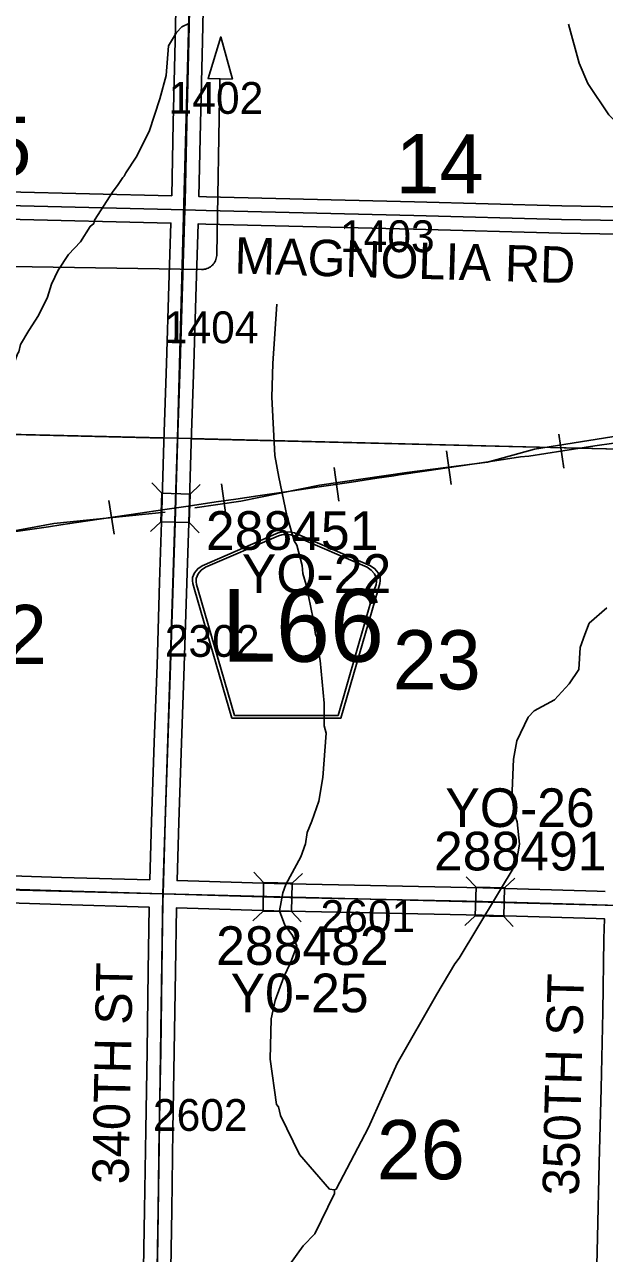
# Model space of a CAD drawing. Extents: x -132.8 to -73.3, y -60 to -26.
# Drawn here: x -106.152 to -104.877, y -43.571 to -40.869 of the extents above; entities that cross this region are included whole.
import ezdxf

# ---------------------------------------------------------------- set-up
doc = ezdxf.new("R2010")
doc.units = 0
for name, color, linetype in [('tdCoDirctArrow', 7, 'Continuous'), ('tdCoHydroRiver', 7, 'Continuous'), ('tdCoRRCL', 7, 'Continuous'), ('tdCoSecRdNmbr', 7, 'Continuous'), ('tdCoSecRdTxt', 7, 'Continuous'), ('tdCoSecRteBand', 7, 'Continuous'), ('tdCoSecRteCL', 7, 'Continuous'), ('tdCoSectLine', 7, 'Continuous'), ('tdCoSectLinePart', 7, 'Continuous'), ('tdCoSectNmbr', 7, 'Continuous'), ('tdCoShieldCoRteHrd', 7, 'Continuous'), ('tdCoStrucSec', 7, 'Continuous'), ('tdCoStrucSecCoName', 7, 'Continuous'), ('tdCoStrucSecFHWANum', 7, 'Continuous'), ('tdCoSurfAsphalt', 7, 'Continuous'), ('tdCoSurfConc', 7, 'Continuous'), ('tdCoSurfGravel', 7, 'Continuous')]:
    doc.layers.add(name, color=color, linetype=linetype)

msp = doc.modelspace()

# ---------------------------------------------------------------- linework, layer by layer
at = {"layer": 'tdCoDirctArrow'}
msp.add_lwpolyline([(-105.6944, -40.9894), (-105.7203, -40.8965), (-105.7483, -40.988)], close=True, dxfattribs=at)
msp.add_lwpolyline([(-106.1817, -41.4011), (-105.7624, -41.4078), (-105.7588, -41.4077), (-105.7566, -41.4074), (-105.7537, -41.4068), (-105.7509, -41.4059), (-105.7482, -41.4048), (-105.7456, -41.4034), (-105.7431, -41.4019), (-105.7408, -41.4001), (-105.7387, -41.3981), (-105.7367, -41.396), (-105.7349, -41.3936), (-105.7334, -41.3912), (-105.732, -41.3886), (-105.7309, -41.3859), (-105.7301, -41.3831), (-105.7295, -41.3802), (-105.7291, -41.3773), (-105.729, -41.3744), (-105.7222, -40.9887)], dxfattribs=at)
at = {"layer": 'tdCoHydroRiver'}
for points in [[(-105.7903, -40.8671), (-105.8062, -40.8746), (-105.8176, -40.887), (-105.8356, -40.9165), (-105.8403, -40.9811), (-105.8542, -41.0328), (-105.878, -41.1048), (-105.9062, -41.1609), (-105.9291, -41.195), (-105.9325, -41.2028), (-105.9357, -41.2059), (-105.9471, -41.223), (-105.9569, -41.2354), (-105.9979, -41.2991), (-105.9996, -41.3069), (-106.0077, -41.313), (-106.029, -41.3472), (-106.0549, -41.375), (-106.0778, -41.4091), (-106.0928, -41.4403)], [(-104.5821, -41.6865), (-104.6164, -41.6683), (-104.6426, -41.644), (-104.6594, -41.6184), (-104.6713, -41.5897), (-104.6782, -41.5453), (-104.6916, -41.5135), (-104.6975, -41.4976), (-104.7037, -41.4911), (-104.702, -41.4848), (-104.708, -41.4736), (-104.7266, -41.3927), (-104.7313, -41.3248), (-104.7398, -41.2836), (-104.747, -41.2566), (-104.7498, -41.2408), (-104.7708, -41.1961), (-104.7691, -41.1898), (-104.7993, -41.1339), (-104.8672, -41.0676), (-104.9129, -40.9986), (-104.9323, -40.954), (-104.9555, -40.8683)], [(-106.0928, -41.4403), (-106.1013, -41.4685), (-106.1213, -41.509), (-106.1426, -41.5417), (-106.1607, -41.5728), (-106.1642, -41.5885), (-106.1675, -41.5931), (-106.1759, -41.6182), (-106.1782, -41.6449), (-106.1848, -41.6574), (-106.189, -41.7693), (-106.2097, -41.8429), (-106.2124, -41.8502)], [(-105.5926, -41.8643), (-105.6015, -41.8165), (-105.6079, -41.6886), (-105.6062, -41.6145), (-105.5967, -41.4838)], [(-105.4699, -43.4308), (-105.4809, -43.429), (-105.547, -43.3532), (-105.5891, -43.2671), (-105.5934, -43.248), (-105.598, -43.2432), (-105.6114, -43.1435), (-105.6093, -43.0552), (-105.6004, -43.0144), (-105.5818, -42.9628), (-105.5669, -42.9316), (-105.5534, -42.8941), (-105.5623, -42.8718), (-105.5791, -42.8493), (-105.591, -42.8174), (-105.5837, -42.7782), (-105.577, -42.7594), (-105.544, -42.6987), (-105.5338, -42.6705), (-105.5301, -42.6454), (-105.52, -42.6204), (-105.5048, -42.5766), (-105.4956, -42.5247), (-105.4886, -42.4271), (-105.4929, -42.4112), (-105.4933, -42.3607), (-105.5021, -42.2675), (-105.509, -42.2263), (-105.5088, -42.2152), (-105.5118, -42.2104), (-105.5173, -42.1756), (-105.5329, -42.1011), (-105.5402, -42.0757), (-105.5413, -42.0583), (-105.5529, -42.0138), (-105.559, -42.0042), (-105.575, -41.9486), (-105.5926, -41.8643)], [(-104.8713, -42.1517), (-104.91, -42.1854), (-104.92, -42.2104), (-104.9302, -42.2386), (-104.9329, -42.2874), (-104.9542, -42.3185), (-104.9866, -42.354), (-105.0313, -42.3781), (-105.0443, -42.392), (-105.0692, -42.4435), (-105.0765, -42.4843), (-105.0797, -42.5536), (-105.0761, -42.6011), (-105.0687, -42.6217), (-105.0636, -42.6708), (-105.0709, -42.7132), (-105.1958, -42.9216), (-105.2056, -42.9339), (-105.245, -43.0008), (-105.3323, -43.1533), (-105.3956, -43.2938), (-105.4667, -43.4293), (-105.4699, -43.4308)], [(-105.4699, -43.4308), (-105.4701, -43.4387), (-105.5132, -43.5276), (-105.5391, -43.5538), (-105.5864, -43.6189)]]:
    msp.add_lwpolyline(points, dxfattribs=at)
at = {"layer": 'tdCoRRCL'}
for p, q in [((-104.9769, -41.77), (-104.9657, -41.8442)), ((-105.2238, -41.8062), (-105.2134, -41.8804)), ((-105.4713, -41.8427), (-105.4606, -41.917)), ((-105.7185, -41.8788), (-105.7081, -41.9531)), ((-105.9663, -41.9155), (-105.9549, -41.9897))]:
    msp.add_line(p, q, dxfattribs=at)
for points in [[(-105.7774, -41.9316), (-105.6761, -41.9169), (-105.5031, -41.882), (-105.3114, -41.8538), (-105.1341, -41.8316), (-105.0308, -41.8028), (-104.7408, -41.7567), (-104.5523, -41.7488), (-104.3523, -41.7427), (-104.2734, -41.7402), (-104.1562, -41.7455), (-103.9907, -41.7916), (-103.8659, -41.8121)], [(-106.1708, -41.9834), (-106.0991, -41.9731), (-106.072, -41.9689), (-106.0128, -41.9606), (-105.9579, -41.9522), (-105.9221, -41.9468), (-105.8433, -41.9353), (-105.7921, -41.928), (-105.7307, -41.9184), (-105.687, -41.9123), (-105.6387, -41.9054), (-105.5773, -41.8964), (-105.5038, -41.8854), (-105.4833, -41.8824), (-105.4331, -41.8751), (-105.3769, -41.8666), (-105.3395, -41.8611), (-105.3282, -41.8594), (-105.2674, -41.8502), (-105.1978, -41.8404), (-105.1272, -41.8296), (-105.0614, -41.8199), (-105.0427, -41.8179), (-104.9682, -41.8066), (-104.8981, -41.7957), (-104.8143, -41.7834)], [(-104.8143, -41.7834), (-104.8981, -41.7957), (-104.9682, -41.8066), (-105.0427, -41.8179), (-105.0614, -41.8199), (-105.1272, -41.8296), (-105.1978, -41.8404), (-105.2674, -41.8502), (-105.3282, -41.8594), (-105.3395, -41.8611), (-105.3769, -41.8666), (-105.4331, -41.8751), (-105.4833, -41.8824), (-105.5038, -41.8854), (-105.5773, -41.8964), (-105.6387, -41.9054), (-105.687, -41.9123), (-105.7307, -41.9184), (-105.7921, -41.928), (-105.8433, -41.9353), (-105.9221, -41.9468), (-105.9579, -41.9522), (-106.0128, -41.9606), (-106.072, -41.9689), (-106.0991, -41.9731), (-106.1708, -41.9834)], [(-106.785, -42.0206), (-106.7188, -42.0239), (-106.5121, -42.0246), (-106.3997, -42.0117), (-106.2542, -41.9966), (-106.0877, -41.9662), (-105.8424, -41.941)]]:
    msp.add_lwpolyline(points, dxfattribs=at)
at = {"layer": 'tdCoSecRteBand'}
for points in [[(-105.8282, -41.246), (-105.8247, -41.0853), (-105.8247, -41.0853), (-105.8247, -41.0852), (-105.8205, -40.9048), (-105.8168, -40.7341), (-105.8168, -40.734), (-105.8168, -40.7339), (-105.8119, -40.5609), (-105.8085, -40.3973), (-105.8085, -40.3972), (-105.8085, -40.3972), (-105.8043, -40.2265), (-105.8001, -40.048), (-105.8001, -40.048), (-105.8001, -40.0479), (-105.7951, -39.8669), (-105.7951, -39.8669), (-105.7951, -39.8669), (-105.7934, -39.8025), (-105.8481, -39.8012), (-106.2892, -39.7916)], [(-105.7569, -40.7355), (-105.7606, -40.9061), (-105.7606, -40.9061), (-105.7606, -40.9061), (-105.7647, -41.0866), (-105.7682, -41.2474), (-105.7514, -41.2478), (-105.7514, -41.2478), (-105.7514, -41.2478), (-105.2947, -41.2592), (-105.2947, -41.2592), (-105.2946, -41.2592), (-104.9707, -41.2681), (-104.8427, -41.2703), (-104.8419, -41.2703), (-104.8411, -41.2703), (-104.8286, -41.2712)], [(-106.1899, -41.2372), (-105.8282, -41.246)], [(-105.8763, -42.7494), (-105.8723, -42.6209), (-105.8723, -42.6209), (-105.8723, -42.6208), (-105.8666, -42.4472), (-105.8666, -42.4472), (-105.8666, -42.4471), (-105.8605, -42.2773), (-105.8551, -42.0954), (-105.8551, -42.0953), (-105.8551, -42.0952), (-105.8504, -41.9629), (-105.8452, -41.7869), (-105.8452, -41.7868), (-105.8452, -41.7868), (-105.8395, -41.6147), (-105.8343, -41.4429), (-105.8343, -41.4428), (-105.8343, -41.4428), (-105.83, -41.3059), (-106.1913, -41.2972)], [(-104.8445, -41.3302), (-104.9719, -41.328), (-104.9721, -41.328), (-104.9722, -41.328), (-105.2962, -41.3192), (-105.7529, -41.3078), (-105.7698, -41.3074), (-105.77, -41.3074), (-105.77, -41.3076), (-105.7744, -41.4447), (-105.7795, -41.6166), (-105.7796, -41.6166), (-105.7796, -41.6166), (-105.7852, -41.7887), (-105.7904, -41.9647), (-105.7904, -41.9648), (-105.7904, -41.9649), (-105.7951, -42.0973), (-105.8005, -42.2792), (-105.8005, -42.2793), (-105.8005, -42.2794), (-105.8067, -42.4492), (-105.8124, -42.6228), (-105.8163, -42.7511), (-105.6026, -42.7572), (-105.144, -42.7673), (-105.144, -42.7673), (-105.1439, -42.7673), (-104.8928, -42.7742), (-104.8926, -42.7742), (-104.8925, -42.7742), (-104.8753, -42.7749)], [(-106.5304, -42.7291), (-106.0703, -42.7439), (-105.8764, -42.7494), (-105.8763, -42.7494)], [(-105.892, -43.7526), (-105.8906, -43.6466), (-105.8906, -43.6465), (-105.8906, -43.6465), (-105.8879, -43.4746), (-105.8854, -43.2991), (-105.8854, -43.299), (-105.8854, -43.299), (-105.8824, -43.1259), (-105.88, -42.9496), (-105.88, -42.9496), (-105.88, -42.9496), (-105.8779, -42.8094), (-106.0721, -42.8038), (-106.0721, -42.8038), (-106.0722, -42.8038), (-106.532, -42.7891)], [(-104.8964, -43.7187), (-104.892, -43.5353), (-104.8883, -43.3713), (-104.8883, -43.3713), (-104.8883, -43.3712), (-104.8841, -43.2078), (-104.8806, -43.0398), (-104.8782, -42.8795), (-104.8782, -42.8794), (-104.8782, -42.8792), (-104.8769, -42.8353), (-104.8769, -42.8349), (-104.8947, -42.8342), (-105.1454, -42.8273), (-105.6041, -42.8172), (-105.6041, -42.8172), (-105.6042, -42.8172), (-105.8179, -42.8111), (-105.82, -42.9505), (-105.8225, -43.1268), (-105.8225, -43.1268), (-105.8225, -43.1269), (-105.8254, -43.3), (-105.8279, -43.4755), (-105.8279, -43.4755), (-105.8279, -43.4755), (-105.8306, -43.6474)]]:
    msp.add_lwpolyline(points, dxfattribs=at)
at = {"layer": 'tdCoSecRteCL'}
for points in [[(-105.799, -41.2767), (-105.7984, -41.2583), (-105.7947, -41.0859), (-105.7905, -40.9054), (-105.7868, -40.7348), (-105.7819, -40.5617), (-105.7785, -40.3979), (-105.7743, -40.2273), (-105.7701, -40.0487), (-105.7651, -39.8677), (-105.7626, -39.7732)], [(-106.7704, -41.2845), (-106.7628, -41.2776), (-106.7514, -41.2702), (-106.7393, -41.264), (-106.727, -41.2596), (-106.7127, -41.2566), (-106.6949, -41.2554), (-106.6126, -41.2576), (-106.1906, -41.2672), (-105.799, -41.2767)], [(-105.8472, -42.7802), (-105.8423, -42.6218), (-105.8367, -42.4482), (-105.8305, -42.2783), (-105.8251, -42.0963), (-105.8204, -41.9639), (-105.8152, -41.7878), (-105.8095, -41.6157), (-105.8044, -41.4438), (-105.799, -41.2767)], [(-105.799, -41.2767), (-105.7522, -41.2778), (-105.2955, -41.2892), (-104.9714, -41.298), (-104.8432, -41.3003), (-104.7995, -41.3033)], [(-106.8489, -42.7548), (-106.7116, -42.7573), (-106.5314, -42.7591), (-106.0712, -42.7739), (-105.8472, -42.7802)], [(-105.8624, -43.7833), (-105.8606, -43.647), (-105.8579, -43.4751), (-105.8554, -43.2995), (-105.8524, -43.1264), (-105.85, -42.95), (-105.8478, -42.7979), (-105.8472, -42.7802)], [(-105.8472, -42.7802), (-105.6034, -42.7872), (-105.1447, -42.7973), (-104.8937, -42.8042), (-104.8461, -42.8061)]]:
    msp.add_lwpolyline(points, dxfattribs=at)
at = {"layer": 'tdCoSectLine'}
for points in [[(-105.8153, -41.7789), (-105.7881, -40.775)], [(-106.8154, -41.7548), (-105.8153, -41.7789)], [(-105.8476, -42.7802), (-105.8153, -41.7789)], [(-105.8153, -41.7789), (-104.8134, -41.8034)], [(-106.8493, -42.7548), (-105.8476, -42.7802)], [(-105.8627, -43.7833), (-105.8476, -42.7802)], [(-105.8476, -42.7802), (-104.8465, -42.8061)]]:
    msp.add_lwpolyline(points, dxfattribs=at)
at = {"layer": 'tdCoSectLinePart'}
for points in [[(-106.7853, -41.7555), (-105.8455, -41.7782)], [(-105.7855, -41.7797), (-104.8433, -41.8027)]]:
    msp.add_lwpolyline(points, dxfattribs=at)
at = {"layer": 'tdCoShieldCoRteHrd'}
for points in [[(-105.6961, -42.3942), (-105.778, -42.1113), (-105.7819, -42.0982), (-105.7826, -42.0923), (-105.7826, -42.0845), (-105.7784, -42.0742), (-105.7711, -42.0657), (-105.7615, -42.059), (-105.5942, -41.9866), (-105.5867, -41.985), (-105.5763, -41.9841), (-105.5659, -41.985), (-105.5584, -41.9866), (-105.3911, -42.059), (-105.3815, -42.0657), (-105.3742, -42.0742), (-105.37, -42.0845), (-105.37, -42.0923), (-105.3707, -42.0982), (-105.3746, -42.1113), (-105.4565, -42.3942)], [(-105.6902, -42.3879), (-105.7699, -42.1126), (-105.7737, -42.1), (-105.7744, -42.0943), (-105.7744, -42.0868), (-105.7703, -42.0769), (-105.7633, -42.0688), (-105.7541, -42.0624), (-105.5935, -41.9929), (-105.5863, -41.9913), (-105.5763, -41.9905), (-105.5663, -41.9913), (-105.5591, -41.9929), (-105.3985, -42.0624), (-105.3893, -42.0688), (-105.3823, -42.0769), (-105.3782, -42.0868), (-105.3782, -42.0943), (-105.3789, -42.1), (-105.3827, -42.1126), (-105.4624, -42.3879)]]:
    msp.add_lwpolyline(points, close=True, dxfattribs=at)
at = {"layer": 'tdCoStrucSec'}
for points in [[(-105.8716, -41.8769), (-105.8502, -41.8997), (-105.7876, -41.9015)], [(-105.7654, -41.8805), (-105.7876, -41.9015), (-105.7895, -41.964)], [(-105.8748, -41.9837), (-105.852, -41.9622), (-105.8502, -41.8997)], [(-105.768, -41.9868), (-105.7895, -41.964), (-105.852, -41.9622)], [(-105.65, -42.8396), (-105.6274, -42.8179), (-105.626, -42.7554)], [(-105.6476, -42.7328), (-105.626, -42.7554), (-105.5635, -42.7568)], [(-105.5409, -42.7352), (-105.5635, -42.7568), (-105.5648, -42.8193)], [(-105.1805, -42.7429), (-105.159, -42.7656), (-105.0965, -42.7673)], [(-105.0737, -42.7458), (-105.0965, -42.7673), (-105.0982, -42.8299)], [(-105.1834, -42.8497), (-105.1607, -42.8282), (-105.159, -42.7656)], [(-105.5437, -42.8414), (-105.5648, -42.8193), (-105.6274, -42.8179)], [(-105.0771, -42.8521), (-105.0982, -42.8299), (-105.1607, -42.8282)]]:
    msp.add_lwpolyline(points, dxfattribs=at)
at = {"layer": 'tdCoSurfAsphalt'}
msp.add_lwpolyline([(-106.1906, -41.2672), (-105.799, -41.2767)], dxfattribs=at)
at = {"layer": 'tdCoSurfConc'}
msp.add_lwpolyline([(-105.8606, -43.647), (-105.8579, -43.4751), (-105.8554, -43.2995), (-105.8524, -43.1264), (-105.85, -42.95), (-105.8478, -42.7979), (-105.8472, -42.7802), (-105.8423, -42.6218), (-105.8367, -42.4482), (-105.8305, -42.2783), (-105.8251, -42.0963), (-105.8204, -41.9639), (-105.8152, -41.7878), (-105.8095, -41.6157), (-105.8044, -41.4438), (-105.799, -41.2767), (-105.7984, -41.2583), (-105.7947, -41.0859), (-105.7905, -40.9054), (-105.7868, -40.7348)], dxfattribs=at)
at = {"layer": 'tdCoSurfGravel'}
for points in [[(-105.799, -41.2767), (-105.7522, -41.2778), (-105.2955, -41.2892), (-104.9714, -41.298), (-104.8432, -41.3003), (-104.7995, -41.3033)], [(-106.8489, -42.7548), (-106.7116, -42.7573), (-106.5314, -42.7591), (-106.0712, -42.7739), (-105.8472, -42.7802)], [(-105.8472, -42.7802), (-105.6034, -42.7872), (-105.1447, -42.7973), (-104.8937, -42.8042), (-104.8461, -42.8061), (-104.6838, -42.8126), (-104.1763, -42.8348), (-103.9225, -42.8461), (-103.8372, -42.8493)]]:
    msp.add_lwpolyline(points, dxfattribs=at)

# ---------------------------------------------------------------- texts
at = {"layer": 'tdCoSecRdNmbr'}
for s, rotation, p in [('1402', 359.9204, (-105.8351, -41.0655)), ('1403', 359.9206, (-105.4583, -41.3695)), ('1404', 359.9204, (-105.8456, -41.5697)), ('2302', 359.9203, (-105.8434, -42.2591)), ('2601', 359.9206, (-105.5011, -42.8639)), ('2602', 359.9203, (-105.8695, -43.3011))]:
    msp.add_text(s, height=0.07, rotation=rotation, dxfattribs=at).set_placement(p)
at = {"layer": 'tdCoSecRdTxt'}
for s, rotation, p in [('MAGNOLIA RD', 358.3526, (-105.6908, -41.4166)), ('340TH ST', 88.9041, (-105.9231, -43.4192)), ('350TH ST', 88.635, (-104.9332, -43.444))]:
    msp.add_text(s, height=0.08, rotation=rotation, dxfattribs=at).set_placement(p)
at = {"layer": 'tdCoSectNmbr'}
for s, rotation, p in [('15', 359.9199, (-106.3302, -41.2014)), ('14', 359.9206, (-105.3358, -41.2401)), ('22', 359.9199, (-106.2959, -42.2749)), ('23', 359.9206, (-105.3421, -42.3306)), ('26', 359.9206, (-105.3773, -43.4074))]:
    msp.add_text(s, height=0.13, rotation=rotation, dxfattribs=at).set_placement(p)
at = {"layer": 'tdCoShieldCoRteHrd'}
msp.add_text('L66', height=0.16, dxfattribs=at).set_placement((-105.7182, -42.27))
at = {"layer": 'tdCoStrucSecCoName'}
for s, p in [('YO-22', (-105.674, -42.1186)), ('YO-26', (-105.2266, -42.6333)), ('Y0-25', (-105.6987, -43.0405))]:
    msp.add_text(s, height=0.085, dxfattribs=at).set_placement(p)
at = {"layer": 'tdCoStrucSecFHWANum'}
for s, p in [('288451', (-105.753, -42.0241)), ('288491', (-105.2515, -42.7287)), ('288482', (-105.7305, -42.9365))]:
    msp.add_text(s, height=0.085, dxfattribs=at).set_placement(p)

doc.saveas('drawing.dxf')
